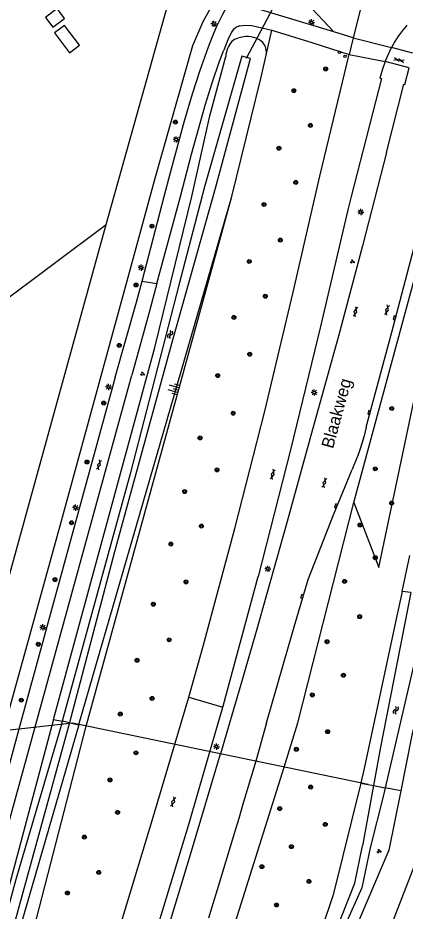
# Model space of a CAD drawing. Extents: x 131000 to 133013, y 393000 to 396501.
# Drawn here: x 131262.9 to 131341.7, y 393854.9 to 394036.2 of the extents above; entities that cross this region are included whole.
import ezdxf

# ---------------------------------------------------------------- set-up
doc = ezdxf.new("R2010")
doc.units = 0
for name, color, linetype in [('gg-afsc-erfafscheiding', 7, 'Continuous'), ('gg-afsc-hekwerk', 7, 'Continuous'), ('gg-anno-openbare ruimte label', 7, 'Continuous'), ('gg-bbg-gedigitaliseerde bijgebouw', 7, 'Continuous'), ('gg-bbg-luifel en loopbrug', 7, 'Continuous'), ('gg-knt-BGT kruinlijn', 7, 'Continuous'), ('gg-knt-bovenkant onderkant talud', 7, 'Continuous'), ('gg-knt-verharding', 7, 'Continuous'), ('gg-kntw-bovenkant insteek waterloop', 7, 'Continuous'), ('gg-kntw-waterlijn', 7, 'Continuous'), ('gg-kwrk-duiker nz buis', 7, 'Continuous'), ('gt-grn-groengrens', 7, 'Continuous'), ('gt-grn-vlakafsluiter', 7, 'Continuous'), ('gt-grn-weggrens', 7, 'Continuous'), ('gt-symb-boom', 7, 'Continuous'), ('gt-symb-drukknoppaal', 7, 'Continuous'), ('gt-symb-gesloten verharding', 7, 'Continuous'), ('gt-symb-groenvak', 7, 'Continuous'), ('gt-symb-kolk', 7, 'Continuous'), ('gt-symb-lichtmast', 7, 'Continuous'), ('gt-symb-talud symbool', 7, 'Continuous'), ('gt-symb-verkeersregelinstallatiepaal', 7, 'Continuous'), ('gt-symb-watersymbool', 7, 'Continuous'), ('gx-grn-maaiveld', 7, 'Continuous')]:
    doc.layers.add(name, color=color, linetype=linetype)

# ---------------------------------------------------------------- blocks, each defined once
blk = doc.blocks.new('gt0-GRVAK')
at = {"layer": 'gt-symb-groenvak'}
for p, q in [((-0.11, 0.19), (-0.23, 0.24)), ((-0.18, 0.15), (0.09, 0.15)), ((-0.09, 0.21), (-0.16, 0.32)), ((-0.05, 0.21), (-0.05, 0.39)), ((0, 0.21), (0.06, 0.32)), ((0.02, 0.19), (0.13, 0.24)), ((0.26, -0.05), (0.2, 0.06)), ((0.31, -0.05), (0.31, 0.13)), ((0.35, -0.05), (0.41, 0.06)), ((-0.24, -0.23), (-0.36, -0.18)), ((-0.32, -0.26), (-0.05, -0.26)), ((-0.23, -0.21), (-0.29, -0.09)), ((-0.18, -0.2), (-0.18, -0.02)), ((-0.14, -0.21), (-0.07, -0.09)), ((-0.12, -0.23), (0, -0.18)), ((0.24, -0.07), (0.12, -0.02)), ((0.17, -0.11), (0.44, -0.11)), ((0.37, -0.07), (0.49, -0.02))]:
    blk.add_line(p, q, dxfattribs=at)
blk = doc.blocks.new('gt0-LMAST')
at = {"layer": 'gt-symb-lichtmast'}
for p, q in [((-0.18, 0.17), (-0.45, 0.44)), ((-0.01, 0.25), (-0.01, 0.62)), ((0.17, 0.17), (0.44, 0.44)), ((-0.26, 0), (-0.63, 0)), ((-0.18, -0.18), (-0.45, -0.45)), ((-0.01, -0.25), (-0.01, -0.63)), ((0.44, -0.45), (0.17, -0.18)), ((0.24, 0), (0.62, 0))]:
    blk.add_line(p, q, dxfattribs=at)
blk.add_circle((-0.01, 0), 0.25, dxfattribs=at)
blk = doc.blocks.new('gt0-BOOM')
at = {"layer": 'gt-symb-boom'}
for radius in [0.4, 0.2]:
    blk.add_circle((0, 0), radius, dxfattribs=at)
blk = doc.blocks.new('gt0-GESVH1')
at = {"layer": 'gt-symb-gesloten verharding'}
for p, q in [((-0.99, -0.26), (0.01, 0.24)), ((0.01, -0.26), (-0.99, 0.24)), ((0.01, 0.24), (1.01, -0.26)), ((1.01, 0.24), (0.01, -0.26))]:
    blk.add_line(p, q, dxfattribs=at)
blk = doc.blocks.new('gt0-VIPAAL')
at = {"layer": 'gt-symb-verkeersregelinstallatiepaal'}
blk.add_circle((0, 0), 0.25, dxfattribs=at)
blk = doc.blocks.new('gt0-DPAAL')
at = {"layer": 'gt-symb-drukknoppaal'}
blk.add_circle((0, 0), 0.25, dxfattribs=at)
blk = doc.blocks.new('gt0-KOLK')
at = {"layer": 'gt-symb-kolk'}
blk.add_lwpolyline([(0, 0), (0.37, 0), (0.37, 0.4), (-0.38, 0.4), (-0.38, 0), (0, 0)], dxfattribs=at)
blk = doc.blocks.new('gt0-WA')
at = {"layer": 'gt-symb-watersymbool'}
for centre, start, end in [((-0.32, 0.02), 28.0725, 151.9275), ((0.43, 0.42), 208.0725, 331.9275), ((-0.32, -0.43), 28.0725, 151.9275), ((0.43, -0.03), 208.0725, 331.9275)]:
    blk.add_arc(centre, 0.425, start, end, dxfattribs=at)
blk = doc.blocks.new('gt0-TALUD_1')
at = {"layer": 'gt-symb-talud symbool'}
for p, q in [((-1, -1), (-1, 0)), ((-0.5, -2), (-0.5, 0)), ((0, -1), (0, 0)), ((0.5, -2), (0.5, 0)), ((1, -1), (1, 0))]:
    blk.add_line(p, q, dxfattribs=at)

msp = doc.modelspace()

# ---------------------------------------------------------------- linework, layer by layer
at = {"layer": 'gg-afsc-erfafscheiding'}
msp.add_line((131252.77, 393892.61), (131280.86, 393994.32), dxfattribs=at)
at = {"layer": 'gg-afsc-hekwerk'}
for p, q in [((131280.86, 393994.32), (131300.5, 394064)), ((131144.73, 393892.27), (131280.86, 393994.32))]:
    msp.add_line(p, q, dxfattribs=at)
at = {"layer": 'gg-bbg-gedigitaliseerde bijgebouw'}
msp.add_lwpolyline([(131268.56, 394036.33), (131270.06, 394034.32), (131272.43, 394036.11), (131270.93, 394038.11), (131268.56, 394036.33)], dxfattribs=at)
at = {"layer": 'gg-bbg-luifel en loopbrug'}
msp.add_lwpolyline([(131270.39, 394033.2), (131273.42, 394029.16), (131275.45, 394030.68), (131272.42, 394034.72), (131270.39, 394033.2)], dxfattribs=at)
at = {"layer": 'gg-knt-BGT kruinlijn'}
for p, q in [((131331.23, 393937.84), (131350.06, 394007.5)), ((131276.8, 393892.47), (131306.42, 394000))]:
    msp.add_line(p, q, dxfattribs=at)
msp.add_lwpolyline([(131193.66, 393609.27), (131210.48, 393665.82), (131239.99, 393762.02), (131262.31, 393836.26), (131276.8, 393892.47)], dxfattribs=at)
at = {"layer": 'gg-knt-bovenkant onderkant talud'}
msp.add_lwpolyline([(131331.23, 393937.84), (131336.31, 393924.64), (131355, 394013.29)], dxfattribs=at)
at = {"layer": 'gg-knt-verharding'}
for p, q in [((131333.06, 394040.06), (131331.11, 394032.21)), ((131327.17, 394033.39), (131311.67, 394038.05)), ((131331.11, 394032.21), (131327.17, 394033.39)), ((131343.24, 394029.09), (131338.86, 394030.2)), ((131342.48, 394026.12), (131337.57, 394027.35)), ((131282.74, 393963.31), (131263.15, 393891.83)), ((131308.24, 393900.92), (131304.13, 393886.82)), ((131297.66, 393898.34), (131304.6, 393896.33)), ((131301.97, 393887.27), (131304.6, 393896.33)), ((131313.5, 393893.13), (131311.27, 393885.34)), ((131263.15, 393891.83), (131258.15, 393873.58))]:
    msp.add_line(p, q, dxfattribs=at)
for points in [[(131288.18, 393982.78), (131292.7, 394000), (131293.94, 394004.82), (131296.81, 394015.34), (131298.42, 394020.8), (131300, 394025.6), (131301.68, 394030.37), (131302.5, 394032.47), (131303.39, 394034.55), (131304.59, 394036.98), (131305.86, 394039.38), (131307.37, 394042.09), (131308.97, 394044.76), (131311.03, 394047.84), (131312.65, 394050.2)], [(131308.02, 394034.63), (131309.25, 394034.75), (131310.49, 394034.7), (131314.57, 394033.76)], [(131306.37, 394033.36), (131305.6, 394031.76), (131304.78, 394029.7)], [(131314.57, 394033.76), (131322.9, 394031.15), (131330.24, 394028.77)], [(131291.17, 393982.3), (131295.96, 394000), (131298.23, 394008.58), (131299.63, 394013.65), (131301.1, 394018.71), (131302.45, 394023.08), (131303.91, 394027.42), (131304.78, 394029.7)], [(131297.66, 393898.34), (131300.58, 393908.72), (131307, 393932.61), (131313.1, 393956.41), (131318.9, 393980.57), (131324.34, 394004.11), (131330.24, 394028.77)], [(131337.57, 394027.35), (131337.06, 394025.83), (131336.53, 394023.98), (131336.84, 394023.91), (131330.67, 394000)], [(131337.87, 394008.9), (131341.38, 394022.77), (131341.58, 394022.73), (131342.48, 394026.12)], [(131333.75, 393953.12), (131338.96, 393972.46), (131346.2, 394000), (131352.38, 394023.66)], [(131337.87, 394008.9), (131332.98, 393989.99), (131328.09, 393971.63), (131322.82, 393952.68), (131317.67, 393933.97), (131311.34, 393911.69), (131308.24, 393900.92)], [(131330.67, 394000), (131329.97, 393997.28), (131324.45, 393973.56), (131318.32, 393948.56), (131311.75, 393922.82)], [(131282.74, 393963.31), (131287.07, 393978.55), (131288.18, 393982.78)], [(131291.17, 393982.3), (131289.66, 393976.73), (131286.07, 393963.69)], [(131179.34, 393602.3), (131179.27, 393602.94), (131179.36, 393603.56), (131179.55, 393604.1), (131179.73, 393604.4), (131180.17, 393604.93), (131180.8, 393605.51), (131182.9, 393607.27), (131184.9, 393609.12), (131186.28, 393610.51), (131186.88, 393611.17), (131188.33, 393612.98), (131189.11, 393614.13), (131191.39, 393618.91), (131193.17, 393626.12), (131286.07, 393963.69)], [(131313.5, 393893.13), (131319.12, 393912.64), (131321.93, 393922.24), (131327.07, 393935.33), (131330.85, 393944.58)], [(131304.6, 393896.33), (131304.74, 393896.8), (131311.75, 393922.82)], [(131235.08, 393701.13), (131236.96, 393706.57), (131240.24, 393716.6), (131243.47, 393726.64), (131245.74, 393733.51), (131246.71, 393736.11), (131248.99, 393743.31), (131252.9, 393755.48), (131256.73, 393767.3), (131256.97, 393768.04), (131264.21, 393790.47), (131270.7, 393810.69), (131277.73, 393832.74), (131284.21, 393853.43), (131290.64, 393874.66), (131297.66, 393898.34)], [(131238.75, 393675.47), (131241.06, 393683.48), (131243.71, 393692.77), (131246.47, 393702.29), (131249.07, 393711.34), (131254.5, 393729.9), (131261.36, 393751.22), (131277.58, 393801.19), (131292.25, 393847.41), (131298.25, 393867.1), (131304.13, 393886.82)], [(131242.69, 393698.7), (131247.82, 393714.8), (131250.96, 393724.82), (131253.73, 393733.99), (131260.19, 393753.87), (131271.07, 393787.56), (131277.76, 393808.55), (131284.63, 393830.27), (131291.17, 393851.17), (131297.63, 393872.27), (131301.97, 393887.27)]]:
    msp.add_lwpolyline(points, dxfattribs=at)
for centre, radius, start, end in [((131308.84, 394031.85), 2.9, 106.4834, 148.4821), ((131358.95, 394019.69), 22.67, 138.3198, 152.3813)]:
    msp.add_arc(centre, radius, start, end, dxfattribs=at)
at = {"layer": 'gg-kntw-bovenkant insteek waterloop'}
for p, q in [((131311.47, 394032.04), (131311.35, 394032.09)), ((131275.33, 393892.77), (131306.42, 394000))]:
    msp.add_line(p, q, dxfattribs=at)
for points in [[(131309.28, 394032.45), (131308.44, 394032.34), (131307.64, 394032.09)], [(131290.78, 393969.35), (131298.28, 394000), (131301.93, 394016.38), (131305.18, 394028.42)], [(131306.42, 394000), (131312.31, 394023.92), (131313.4, 394028.65)], [(131284.17, 393709.15), (131292.68, 393732.48), (131302.12, 393756.49), (131311.25, 393780.69), (131320.37, 393804.37), (131329.94, 393828.87), (131339.3, 393853.11), (131348.55, 393877), (131357.59, 393900.82), (131363.7, 393915.64)], [(131269.82, 393892.57), (131261.58, 393861.59), (131255.13, 393838.09), (131234.23, 393764.14), (131225.79, 393734.6)]]:
    msp.add_lwpolyline(points, dxfattribs=at)
for centre, radius, start, end in [((131309.44, 394027.32), 5.14, 68.256, 91.8041), ((131310.17, 394028.09), 5, 138.2298, 176.2054), ((131308.06, 394029.92), 2.2, 101.0587, 137.3427), ((131310.23, 394028.89), 3.39, 35.1267, 68.5357), ((131310.41, 394029.25), 3.04, 348.7829, 31.6098)]:
    msp.add_arc(centre, radius, start, end, dxfattribs=at)
at = {"layer": 'gg-kntw-waterlijn'}
for points in [[(131228.28, 393733.69), (131261.39, 393849.18), (131273.43, 393892.97)], [(131271.77, 393892.79), (131271.59, 393892.1), (131262.55, 393861.33), (131256.09, 393837.82), (131235.19, 393763.87), (131226.73, 393734.26)], [(131258.65, 393675.9), (131268.26, 393699.9), (131286.78, 393747.91), (131296.21, 393771.56), (131305.65, 393795.6), (131315.17, 393819.57), (131331.44, 393860.59), (131332.95, 393868.14)], [(131334.52, 393867.74), (131332.82, 393859.61), (131328.27, 393849.32), (131308.05, 393798.06), (131287.36, 393746.8), (131270.7, 393703.73), (131268.68, 393698.72), (131259.21, 393674.93)]]:
    msp.add_lwpolyline(points, dxfattribs=at)
at = {"layer": 'gg-kwrk-duiker nz buis'}
msp.add_line((131316.61, 394041.74), (131309.33, 394028), dxfattribs=at)
msp.add_lwpolyline([(131334.12, 393880.62), (131274.03, 393893.04), (131261.3, 393891.62)], dxfattribs=at)
at = {"layer": 'gt-grn-groengrens'}
msp.add_line((131327.17, 394033.39), (131322.77, 394038.07), dxfattribs=at)
for points in [[(131310.27, 394052.05), (131309.99, 394051.78), (131305.49, 394044.39), (131300.56, 394035.42), (131298.41, 394030.53), (131290.74, 394003.65), (131285.68, 393985.03), (131271.74, 393934.09), (131260.45, 393893.23)], [(131317.03, 393884.15), (131319.86, 393893.14), (131331.23, 393937.84)], [(131231.47, 393611.89), (131249.85, 393671.04), (131317.03, 393884.15)]]:
    msp.add_lwpolyline(points, dxfattribs=at)
at = {"layer": 'gt-grn-vlakafsluiter'}
for p, q in [((131313.4, 394028.65), (131314.57, 394033.76)), ((131331.11, 394032.21), (131330.24, 394028.77))]:
    msp.add_line(p, q, dxfattribs=at)
at = {"layer": 'gt-grn-weggrens'}
for p, q in [((131331.11, 394032.21), (131338.86, 394030.2)), ((131337.57, 394027.35), (131338.86, 394030.2)), ((131330.24, 394028.77), (131337.57, 394027.35)), ((131288.18, 393982.78), (131291.17, 393982.3))]:
    msp.add_line(p, q, dxfattribs=at)
at = {"layer": 'gx-grn-maaiveld'}
for p, q in [((131270.15, 393893.81), (131290.78, 393969.35)), ((131333.75, 393953.12), (131333.53, 393952.24)), ((131333.3, 393951.37), (131333.05, 393950.5)), ((131333.53, 393952.24), (131333.3, 393951.37)), ((131332.79, 393949.64), (131332.51, 393948.78)), ((131333.05, 393950.5), (131332.79, 393949.64)), ((131332.21, 393947.93), (131331.89, 393947.08)), ((131332.51, 393948.78), (131332.21, 393947.93)), ((131331.56, 393946.24), (131331.21, 393945.41)), ((131331.89, 393947.08), (131331.56, 393946.24)), ((131331.21, 393945.41), (131330.85, 393944.58)), ((131341.04, 393919.81), (131342.63, 393927.13)), ((131346.66, 393919.11), (131337.61, 393879.93)), ((131342.78, 393919.6), (131341.04, 393919.81)), ((131270.15, 393893.81), (131269.82, 393892.57)), ((131270.15, 393893.81), (131271.95, 393893.44)), ((131271.95, 393893.44), (131271.77, 393892.79)), ((131273.47, 393893.13), (131271.95, 393893.44)), ((131273.47, 393893.13), (131273.43, 393892.97)), ((131273.47, 393893.13), (131275.32, 393892.75)), ((131275.32, 393892.75), (131229.11, 393733.38)), ((131275.32, 393892.75), (131275.33, 393892.77)), ((131311.27, 393885.34), (131310.41, 393882.44)), ((131310.41, 393882.44), (131309.55, 393879.54)), ((131332.62, 393880.89), (131335.21, 393880.39)), ((131335.21, 393880.39), (131332.95, 393868.14)), ((131335.21, 393880.39), (131337.61, 393879.93)), ((131309.55, 393879.54), (131308.68, 393876.64)), ((131340.75, 393879.32), (131337.61, 393879.93)), ((131308.68, 393876.64), (131307.82, 393873.74)), ((131307.82, 393873.74), (131306.95, 393870.85)), ((131306.95, 393870.85), (131306.07, 393867.95)), ((131306.07, 393867.95), (131305.2, 393865.05)), ((131305.2, 393865.05), (131304.32, 393862.16)), ((131304.32, 393862.16), (131303.44, 393859.26)), ((131303.44, 393859.26), (131302.56, 393856.37)), ((131302.56, 393856.37), (131301.67, 393853.48))]:
    msp.add_line(p, q, dxfattribs=at)
for points in [[(131273.47, 393893.13), (131273.7, 393893.98), (131282.64, 393927.89), (131294.42, 393970.87), (131303.08, 394001.65), (131310.23, 394027.97), (131308.44, 394028.48), (131300.86, 394001.96), (131295.73, 393982.26), (131285.77, 393943.71), (131271.95, 393893.44)], [(131341.04, 393919.81), (131339.75, 393913.89), (131333.35, 393883.87), (131332.63, 393880.93), (131332.62, 393880.89)], [(131342.78, 393919.6), (131336.6, 393887.86), (131335.21, 393880.39)], [(131349.88, 393918.71), (131343.01, 393890.66), (131340.75, 393879.32)], [(131332.62, 393880.89), (131327.04, 393858.19), (131322.4, 393844.52), (131313.48, 393820.13), (131303.96, 393796.17), (131294.53, 393772.13), (131285.09, 393748.48), (131266.58, 393700.47), (131256.97, 393676.47), (131247.27, 393651.72), (131237.37, 393627.16), (131231.47, 393611.89)], [(131340.75, 393879.32), (131338.33, 393867.26), (131328.02, 393843.12), (131317.47, 393817.27), (131298.64, 393770.35), (131289.06, 393747.02), (131279.52, 393722.88), (131271.63, 393703.36)], [(131337.61, 393879.93), (131337.32, 393878.7), (131334.52, 393867.74)]]:
    msp.add_lwpolyline(points, dxfattribs=at)

# ---------------------------------------------------------------- block references
at = {"layer": 'gt-symb-boom'}
for p in [(131325.49, 394025.87), (131319.02, 394021.46), (131294.95, 394015.07), (131322.4, 394014.4), (131315.99, 394009.77), (131319.42, 394002.83), (131312.97, 393998.35), (131290.2, 393993.95), (131316.28, 393991.12), (131309.95, 393986.78), (131286.96, 393982.01), (131313.22, 393979.73), (131306.84, 393975.43), (131283.53, 393969.75), (131310.06, 393967.96), (131303.57, 393963.63), (131280.39, 393958.04), (131306.69, 393955.98), (131338.93, 393956.94), (131299.97, 393950.97), (131276.99, 393946.08), (131303.41, 393944.48), (131335.56, 393944.69), (131296.83, 393940.08), (131338.88, 393937.73), (131273.83, 393933.74), (131300.24, 393933.06), (131332.47, 393933.28), (131294.02, 393929.42), (131335.58, 393926.65), (131270.47, 393922.21), (131297.11, 393921.75), (131329.33, 393921.84), (131290.46, 393917.21), (131332.4, 393914.69), (131267.08, 393909.09), (131293.68, 393909.98), (131325.78, 393909.6), (131287.16, 393905.83), (131329.11, 393902.79), (131290.21, 393898.09), (131322.78, 393898.81), (131263.62, 393897.73), (131283.75, 393894.91), (131325.89, 393891.34), (131286.92, 393887.04), (131319.54, 393887.76), (131281.65, 393881.54), (131322.45, 393880.08), (131283.2, 393874.95), (131316.16, 393875.72), (131325.4, 393872.51), (131276.45, 393869.93), (131318.53, 393867.99), (131312.53, 393863.93), (131279.37, 393862.76), (131322.09, 393860.93), (131273.01, 393858.59), (131315.5, 393856.15)]:
    msp.add_blockref('gt0-BOOM', p, dxfattribs=at)
at = {"layer": 'gt-symb-drukknoppaal', "rotation": 76.26320909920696}
msp.add_blockref('gt0-DPAAL', (131328.31, 394029.25), dxfattribs=at)
at = {"layer": 'gt-symb-gesloten verharding'}
for p, rotation in [((131340.38, 394027.68), -14.064036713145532), ((131331.54, 393976.57), 75.10181274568), ((131337.93, 393976.94), 75.10181274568), ((131279.42, 393945.5), 74.7549296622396), ((131314.73, 393943.58), 74.7549296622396), ((131325.24, 393941.85), 74.7549296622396), ((131294.51, 393877.12), -108.00007459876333)]:
    msp.add_blockref('gt0-GESVH1', p, dxfattribs=dict(at, rotation=rotation))
at = {"layer": 'gt-symb-groenvak'}
for p, rotation in [((131330.93, 393986.76), -11.13011108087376), ((131288.27, 393963.98), -11.13011107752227)]:
    msp.add_blockref('gt0-GRVAK', p, dxfattribs=dict(at, rotation=rotation))
msp.add_blockref('gt0-GRVAK', (131336.34, 393867.07), dxfattribs=at)
at = {"layer": 'gt-symb-kolk'}
for p, rotation in [((131339.71, 393975.28), 75.10181274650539), ((131334.54, 393956.04), 74.62927456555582), ((131327.79, 393937.09), 67.97515406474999), ((131320.9, 393918.73), 73.68480675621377)]:
    msp.add_blockref('gt0-KOLK', p, dxfattribs=dict(at, rotation=rotation))
at = {"layer": 'gt-symb-lichtmast'}
for p in [(131302.79, 394035.03), (131322.62, 394035.33), (131295.11, 394011.55), (131332.64, 393996.82), (131287.99, 393985.53), (131323.17, 393960.19), (131313.73, 393924.39), (131303.3, 393888.29)]:
    msp.add_blockref('gt0-LMAST', p, dxfattribs=at)
at = {"layer": 'gt-symb-lichtmast', "rotation": 90}
for p in [(131281.36, 393961.32), (131274.65, 393936.82), (131268, 393912.52)]:
    msp.add_blockref('gt0-LMAST', p, dxfattribs=at)
at = {"layer": 'gt-symb-talud symbool', "xscale": 0.999760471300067, "yscale": 0.9997604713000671, "rotation": -105.37072543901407}
msp.add_blockref('gt0-TALUD_1', (131295.45, 393960.72), dxfattribs=at)
at = {"layer": 'gt-symb-verkeersregelinstallatiepaal', "rotation": 76.26320909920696}
msp.add_blockref('gt0-VIPAAL', (131329.45, 394028.41), dxfattribs=at)
at = {"layer": 'gt-symb-watersymbool'}
for p, rotation in [((131293.87, 393971.91), 73.4488632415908), ((131339.73, 393895.64), 75.35262472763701)]:
    msp.add_blockref('gt0-WA', p, dxfattribs=dict(at, rotation=rotation))

# ---------------------------------------------------------------- texts
at = {"layer": 'gg-anno-openbare ruimte label'}
msp.add_text('Blaakweg', height=2.5, rotation=74.8, dxfattribs=at).set_placement((131326.98, 393948.66))

doc.saveas('drawing.dxf')
